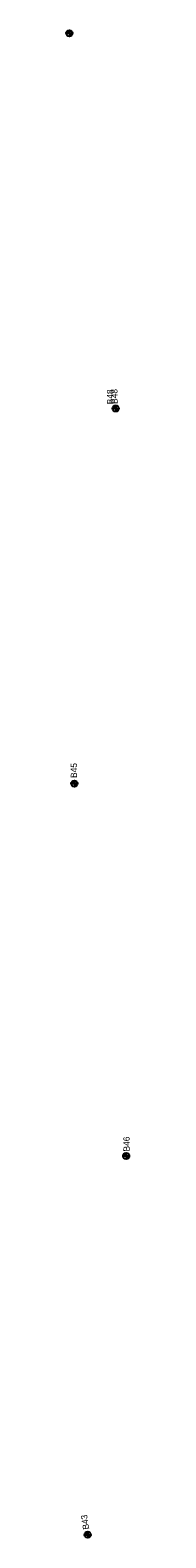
# Model space of a CAD drawing. Extents: x 327762 to 372792, y 127949 to 259367.
# Drawn here: x 360182 to 360283, y 153325 to 155738 of the extents above; entities that cross this region are included whole.
import ezdxf

# ---------------------------------------------------------------- set-up
doc = ezdxf.new("R2010")
doc.units = 0
for name, color, linetype in [('E_SOIL_BORE1 [KAPUR_CADDS_LEVELS]', 7, 'Continuous'), ('E_SOIL_BORE2 [KAPUR_CADDS_LEVELS]', 7, 'Continuous'), ('P_MARK', 7, 'Continuous')]:
    doc.layers.add(name, color=color, linetype=linetype)

msp = doc.modelspace()

# ---------------------------------------------------------------- linework, layer by layer
at = {"layer": 'P_MARK'}
for p, q in [((360181.8, 155733.1), (360191.8, 155733.1)), ((360186.8, 155738.1), (360186.8, 155728.1)), ((360255.9, 155132.6), (360265.9, 155132.6)), ((360260.9, 155137.6), (360260.9, 155127.6)), ((360189.7, 154532.2), (360199.7, 154532.2)), ((360194.7, 154537.2), (360194.7, 154527.2)), ((360272.6, 153936.2), (360282.6, 153936.2)), ((360277.6, 153941.2), (360277.6, 153931.2)), ((360216, 153335), (360216, 153325)), ((360211, 153330), (360221, 153330))]:
    msp.add_line(p, q, dxfattribs=at)
for centre in [(360186.8, 155733.1), (360260.9, 155132.6), (360194.7, 154532.2), (360277.6, 153936.2), (360216, 153330)]:
    msp.add_circle(centre, 5, dxfattribs=at)
for centre, radius, start, end in [((360186.8, 155733.1), 4.5, 89.9869, 179.9869), ((360186.8, 155733.1), 4, 89.9869, 179.9869), ((360186.8, 155733.1), 3.5, 89.9869, 179.9869), ((360186.8, 155733.1), 3, 89.9869, 179.9869), ((360186.8, 155733.1), 2.5, 89.9869, 179.9869), ((360186.8, 155733.1), 2, 89.9869, 179.9869), ((360186.8, 155733.1), 1.5, 89.9869, 179.9869), ((360186.8, 155733.1), 1, 89.9869, 179.9869), ((360186.8, 155733.1), 0.5, 89.9869, 179.9869), ((360186.8, 155733.1), 4.5, 269.9869, 359.9869), ((360186.8, 155733.1), 4, 269.9869, 359.9869), ((360186.8, 155733.1), 3.5, 269.9869, 359.9869), ((360186.8, 155733.1), 3, 269.9869, 359.9869), ((360186.8, 155733.1), 2.5, 269.9869, 359.9869), ((360186.8, 155733.1), 2, 269.9869, 359.9869), ((360186.8, 155733.1), 1.5, 269.9869, 359.9869), ((360186.8, 155733.1), 1, 269.9869, 359.9869), ((360186.8, 155733.1), 0.5, 269.9869, 359.9869), ((360260.9, 155132.6), 4.5, 89.9869, 179.9869), ((360260.9, 155132.6), 4, 89.9869, 179.9869), ((360260.9, 155132.6), 3.5, 89.9869, 179.9869), ((360260.9, 155132.6), 3, 89.9869, 179.9869), ((360260.9, 155132.6), 2.5, 89.9869, 179.9869), ((360260.9, 155132.6), 2, 89.9869, 179.9869), ((360260.9, 155132.6), 1.5, 89.9869, 179.9869), ((360260.9, 155132.6), 1, 89.9869, 179.9869), ((360260.9, 155132.6), 0.5, 89.9869, 179.9869), ((360260.9, 155132.6), 4.5, 269.9869, 359.9869), ((360260.9, 155132.6), 4, 269.9869, 359.9869), ((360260.9, 155132.6), 3.5, 269.9869, 359.9869), ((360260.9, 155132.6), 3, 269.9869, 359.9869), ((360260.9, 155132.6), 2.5, 269.9869, 359.9869), ((360260.9, 155132.6), 2, 269.9869, 359.9869), ((360260.9, 155132.6), 1.5, 269.9869, 359.9869), ((360260.9, 155132.6), 1, 269.9869, 359.9869), ((360260.9, 155132.6), 0.5, 269.9869, 359.9869), ((360194.7, 154532.2), 4.5, 89.9869, 179.9869), ((360194.7, 154532.2), 4, 89.9869, 179.9869), ((360194.7, 154532.2), 3.5, 89.9869, 179.9869), ((360194.7, 154532.2), 3, 89.9869, 179.9869), ((360194.7, 154532.2), 2.5, 89.9869, 179.9869), ((360194.7, 154532.2), 2, 89.9869, 179.9869), ((360194.7, 154532.2), 1.5, 89.9869, 179.9869), ((360194.7, 154532.2), 1, 89.9869, 179.9869), ((360194.7, 154532.2), 0.5, 89.9869, 179.9869), ((360194.7, 154532.2), 4.5, 269.9869, 359.9869), ((360194.7, 154532.2), 4, 269.9869, 359.9869), ((360194.7, 154532.2), 3.5, 269.9869, 359.9869), ((360194.7, 154532.2), 3, 269.9869, 359.9869), ((360194.7, 154532.2), 2.5, 269.9869, 359.9869), ((360194.7, 154532.2), 2, 269.9869, 359.9869), ((360194.7, 154532.2), 1.5, 269.9869, 359.9869), ((360194.7, 154532.2), 1, 269.9869, 359.9869), ((360194.7, 154532.2), 0.5, 269.9869, 359.9869), ((360277.6, 153936.2), 4.5, 89.9869, 179.9869), ((360277.6, 153936.2), 4, 89.9869, 179.9869), ((360277.6, 153936.2), 3.5, 89.9869, 179.9869), ((360277.6, 153936.2), 3, 89.9869, 179.9869), ((360277.6, 153936.2), 2.5, 89.9869, 179.9869), ((360277.6, 153936.2), 2, 89.9869, 179.9869), ((360277.6, 153936.2), 1.5, 89.9869, 179.9869), ((360277.6, 153936.2), 1, 89.9869, 179.9869), ((360277.6, 153936.2), 0.5, 89.9869, 179.9869), ((360277.6, 153936.2), 4.5, 269.9869, 359.9869), ((360277.6, 153936.2), 4, 269.9869, 359.9869), ((360277.6, 153936.2), 3.5, 269.9869, 359.9869), ((360277.6, 153936.2), 3, 269.9869, 359.9869), ((360277.6, 153936.2), 2.5, 269.9869, 359.9869), ((360277.6, 153936.2), 2, 269.9869, 359.9869), ((360277.6, 153936.2), 1.5, 269.9869, 359.9869), ((360277.6, 153936.2), 1, 269.9869, 359.9869), ((360277.6, 153936.2), 0.5, 269.9869, 359.9869), ((360216, 153330), 4.5, 89.9869, 179.9869), ((360216, 153330), 4, 89.9869, 179.9869), ((360216, 153330), 3.5, 89.9869, 179.9869), ((360216, 153330), 3, 89.9869, 179.9869), ((360216, 153330), 2.5, 89.9869, 179.9869), ((360216, 153330), 2, 89.9869, 179.9869), ((360216, 153330), 1.5, 89.9869, 179.9869), ((360216, 153330), 1, 89.9869, 179.9869), ((360216, 153330), 0.5, 89.9869, 179.9869), ((360216, 153330), 4.5, 269.9869, 359.9869), ((360216, 153330), 4, 269.9869, 359.9869), ((360216, 153330), 3.5, 269.9869, 359.9869), ((360216, 153330), 3, 269.9869, 359.9869), ((360216, 153330), 2.5, 269.9869, 359.9869), ((360216, 153330), 2, 269.9869, 359.9869), ((360216, 153330), 1.5, 269.9869, 359.9869), ((360216, 153330), 1, 269.9869, 359.9869), ((360216, 153330), 0.5, 269.9869, 359.9869)]:
    msp.add_arc(centre, radius, start, end, dxfattribs=at)

# ---------------------------------------------------------------- texts
at = {"layer": 'E_SOIL_BORE1 [KAPUR_CADDS_LEVELS]'}
for s, rotation, p in [('B48', 90.6368, (360257.1, 155139.4)), ('B43', 98.8576, (360218.6, 153339.1))]:
    msp.add_text(s, height=10, rotation=rotation, dxfattribs=at).set_placement(p)
at = {"layer": 'E_SOIL_BORE2 [KAPUR_CADDS_LEVELS]'}
for s, p in [('B48', (360263.9, 155140)), ('B45', (360198.9, 154541.3)), ('B46', (360283.3, 153943.4))]:
    msp.add_text(s, height=10, rotation=90.6368, dxfattribs=at).set_placement(p)

doc.saveas('drawing.dxf')
